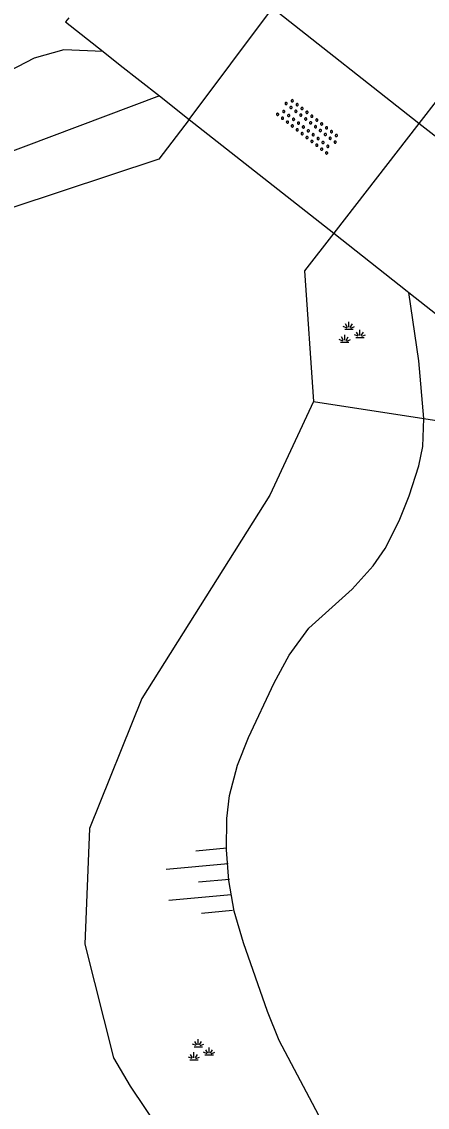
# Model space of a CAD drawing. Extents: x 131000 to 133013, y 393000 to 396501.
# Drawn here: x 131479.61 to 131492.62, y 395508.41 to 395543.18 of the extents above; entities that cross this region are included whole.
import ezdxf

# ---------------------------------------------------------------- set-up
doc = ezdxf.new("R2010")
doc.units = 0
for name, color, linetype in [('gg-knt-BGT kruinlijn', 7, 'Continuous'), ('gg-kntw-beschoeiing', 7, 'Continuous'), ('gg-kwrk-kunstwerk niveau 01', 7, 'Continuous'), ('gt-grn-groengrens', 7, 'Continuous'), ('gt-grn-vlakafsluiter', 7, 'Continuous'), ('gt-symb-groenvak', 7, 'Continuous'), ('gt-symb-overige verharding', 7, 'Continuous'), ('gt-symb-talud symbool', 7, 'Continuous')]:
    doc.layers.add(name, color=color, linetype=linetype)

# ---------------------------------------------------------------- blocks, each defined once
blk = doc.blocks.new('gt0-GRVAK')
at = {"layer": 'gt-symb-groenvak'}
for p, q in [((-0.047, 0.214), (-0.047, 0.393)), ((-0.11, 0.189), (-0.228, 0.24)), ((-0.182, 0.153), (0.088, 0.153)), ((-0.091, 0.211), (-0.156, 0.322)), ((-0.004, 0.211), (0.061, 0.322)), ((0.015, 0.189), (0.133, 0.24)), ((0.262, -0.052), (0.197, 0.059)), ((0.305, -0.049), (0.305, 0.13)), ((0.349, -0.052), (0.414, 0.059)), ((-0.245, -0.228), (-0.363, -0.177)), ((-0.318, -0.264), (-0.047, -0.264)), ((-0.226, -0.206), (-0.291, -0.095)), ((-0.183, -0.203), (-0.183, -0.024)), ((-0.139, -0.206), (-0.074, -0.095)), ((-0.12, -0.228), (-0.002, -0.177)), ((0.243, -0.074), (0.125, -0.023)), ((0.17, -0.11), (0.441, -0.11)), ((0.368, -0.074), (0.486, -0.023))]:
    blk.add_line(p, q, dxfattribs=at)
blk = doc.blocks.new('gt0-OVH')
at = {"layer": 'gt-symb-overige verharding'}
for points in [[(-0.972, 0.298), (-0.967, 0.308), (-0.965, 0.319), (-0.966, 0.33), (-0.971, 0.34), (-0.978, 0.348), (-0.988, 0.353), (-0.999, 0.355), (-1.01, 0.354), (-1.02, 0.349), (-1.028, 0.342), (-1.033, 0.332), (-1.035, 0.321), (-1.034, 0.31), (-1.029, 0.3), (-1.022, 0.292), (-1.012, 0.287), (-1.001, 0.285), (-0.99, 0.286), (-0.98, 0.291)], [(-0.772, 0.298), (-0.767, 0.308), (-0.765, 0.319), (-0.766, 0.33), (-0.771, 0.34), (-0.778, 0.348), (-0.788, 0.353), (-0.799, 0.355), (-0.81, 0.354), (-0.82, 0.349), (-0.828, 0.342), (-0.833, 0.332), (-0.835, 0.321), (-0.834, 0.31), (-0.829, 0.3), (-0.822, 0.292), (-0.812, 0.287), (-0.801, 0.285), (-0.79, 0.286), (-0.78, 0.291)], [(-0.572, 0.298), (-0.567, 0.308), (-0.565, 0.319), (-0.566, 0.33), (-0.571, 0.34), (-0.578, 0.348), (-0.588, 0.353), (-0.599, 0.355), (-0.61, 0.354), (-0.62, 0.349), (-0.628, 0.342), (-0.633, 0.332), (-0.635, 0.321), (-0.634, 0.31), (-0.629, 0.3), (-0.622, 0.292), (-0.612, 0.287), (-0.601, 0.285), (-0.59, 0.286), (-0.58, 0.291)], [(-0.372, 0.298), (-0.367, 0.308), (-0.365, 0.319), (-0.366, 0.33), (-0.371, 0.34), (-0.378, 0.348), (-0.388, 0.353), (-0.399, 0.355), (-0.41, 0.354), (-0.42, 0.349), (-0.428, 0.342), (-0.433, 0.332), (-0.435, 0.321), (-0.434, 0.31), (-0.429, 0.3), (-0.422, 0.292), (-0.412, 0.287), (-0.401, 0.285), (-0.39, 0.286), (-0.38, 0.291)], [(-0.172, 0.298), (-0.167, 0.308), (-0.165, 0.319), (-0.166, 0.33), (-0.171, 0.34), (-0.178, 0.348), (-0.188, 0.353), (-0.199, 0.355), (-0.21, 0.354), (-0.22, 0.349), (-0.228, 0.342), (-0.233, 0.332), (-0.235, 0.321), (-0.234, 0.31), (-0.229, 0.3), (-0.222, 0.292), (-0.212, 0.287), (-0.201, 0.285), (-0.19, 0.286), (-0.18, 0.291)], [(0.028, 0.298), (0.033, 0.308), (0.035, 0.319), (0.034, 0.33), (0.029, 0.34), (0.022, 0.348), (0.012, 0.353), (0.001, 0.355), (-0.01, 0.354), (-0.02, 0.349), (-0.028, 0.342), (-0.033, 0.332), (-0.035, 0.321), (-0.034, 0.31), (-0.029, 0.3), (-0.022, 0.292), (-0.012, 0.287), (-0.001, 0.285), (0.01, 0.286), (0.02, 0.291)], [(0.228, 0.298), (0.233, 0.308), (0.235, 0.319), (0.234, 0.33), (0.229, 0.34), (0.222, 0.348), (0.212, 0.353), (0.201, 0.355), (0.19, 0.354), (0.18, 0.349), (0.172, 0.342), (0.167, 0.332), (0.165, 0.321), (0.166, 0.31), (0.171, 0.3), (0.178, 0.292), (0.188, 0.287), (0.199, 0.285), (0.21, 0.286), (0.22, 0.291)], [(0.428, 0.298), (0.433, 0.308), (0.435, 0.319), (0.434, 0.33), (0.429, 0.34), (0.422, 0.348), (0.412, 0.353), (0.401, 0.355), (0.39, 0.354), (0.38, 0.349), (0.372, 0.342), (0.367, 0.332), (0.365, 0.321), (0.366, 0.31), (0.371, 0.3), (0.378, 0.292), (0.388, 0.287), (0.399, 0.285), (0.41, 0.286), (0.42, 0.291)], [(0.628, 0.298), (0.633, 0.308), (0.635, 0.319), (0.634, 0.33), (0.629, 0.34), (0.622, 0.348), (0.612, 0.353), (0.601, 0.355), (0.59, 0.354), (0.58, 0.349), (0.572, 0.342), (0.567, 0.332), (0.565, 0.321), (0.566, 0.31), (0.571, 0.3), (0.578, 0.292), (0.588, 0.287), (0.599, 0.285), (0.61, 0.286), (0.62, 0.291)], [(0.828, 0.298), (0.833, 0.308), (0.835, 0.319), (0.834, 0.33), (0.829, 0.34), (0.822, 0.348), (0.812, 0.353), (0.801, 0.355), (0.79, 0.354), (0.78, 0.349), (0.772, 0.342), (0.767, 0.332), (0.765, 0.321), (0.766, 0.31), (0.771, 0.3), (0.778, 0.292), (0.788, 0.287), (0.799, 0.285), (0.81, 0.286), (0.82, 0.291)], [(1.028, 0.298), (1.033, 0.308), (1.035, 0.319), (1.034, 0.33), (1.029, 0.34), (1.022, 0.348), (1.012, 0.353), (1.001, 0.355), (0.99, 0.354), (0.98, 0.349), (0.972, 0.342), (0.967, 0.332), (0.965, 0.321), (0.966, 0.31), (0.971, 0.3), (0.978, 0.292), (0.988, 0.287), (0.999, 0.285), (1.01, 0.286), (1.02, 0.291)], [(-0.872, 0.106), (-0.867, 0.116), (-0.865, 0.126), (-0.866, 0.137), (-0.871, 0.147), (-0.878, 0.156), (-0.888, 0.161), (-0.899, 0.163), (-0.91, 0.162), (-0.92, 0.157), (-0.928, 0.15), (-0.933, 0.14), (-0.935, 0.129), (-0.934, 0.118), (-0.929, 0.108), (-0.922, 0.1), (-0.912, 0.095), (-0.901, 0.092), (-0.89, 0.094), (-0.88, 0.098)], [(-0.672, 0.106), (-0.667, 0.116), (-0.665, 0.126), (-0.666, 0.137), (-0.671, 0.147), (-0.678, 0.156), (-0.688, 0.161), (-0.699, 0.163), (-0.71, 0.162), (-0.72, 0.157), (-0.728, 0.15), (-0.733, 0.14), (-0.735, 0.129), (-0.734, 0.118), (-0.729, 0.108), (-0.722, 0.1), (-0.712, 0.095), (-0.701, 0.092), (-0.69, 0.094), (-0.68, 0.098)], [(-0.472, 0.106), (-0.467, 0.116), (-0.465, 0.126), (-0.466, 0.137), (-0.471, 0.147), (-0.478, 0.156), (-0.488, 0.161), (-0.499, 0.163), (-0.51, 0.162), (-0.52, 0.157), (-0.528, 0.15), (-0.533, 0.14), (-0.535, 0.129), (-0.534, 0.118), (-0.529, 0.108), (-0.522, 0.1), (-0.512, 0.095), (-0.501, 0.092), (-0.49, 0.094), (-0.48, 0.098)], [(-0.272, 0.106), (-0.267, 0.116), (-0.265, 0.126), (-0.266, 0.137), (-0.271, 0.147), (-0.278, 0.156), (-0.288, 0.161), (-0.299, 0.163), (-0.31, 0.162), (-0.32, 0.157), (-0.328, 0.15), (-0.333, 0.14), (-0.335, 0.129), (-0.334, 0.118), (-0.329, 0.108), (-0.322, 0.1), (-0.312, 0.095), (-0.301, 0.092), (-0.29, 0.094), (-0.28, 0.098)], [(-0.072, 0.106), (-0.067, 0.116), (-0.065, 0.126), (-0.066, 0.137), (-0.071, 0.147), (-0.078, 0.156), (-0.088, 0.161), (-0.099, 0.163), (-0.11, 0.162), (-0.12, 0.157), (-0.128, 0.15), (-0.133, 0.14), (-0.135, 0.129), (-0.134, 0.118), (-0.129, 0.108), (-0.122, 0.1), (-0.112, 0.095), (-0.101, 0.092), (-0.09, 0.094), (-0.08, 0.098)], [(0.128, 0.106), (0.133, 0.116), (0.135, 0.126), (0.134, 0.137), (0.129, 0.147), (0.122, 0.156), (0.112, 0.161), (0.101, 0.163), (0.09, 0.162), (0.08, 0.157), (0.072, 0.15), (0.067, 0.14), (0.065, 0.129), (0.066, 0.118), (0.071, 0.108), (0.078, 0.1), (0.088, 0.095), (0.099, 0.092), (0.11, 0.094), (0.12, 0.098)], [(0.328, 0.106), (0.333, 0.116), (0.335, 0.126), (0.334, 0.137), (0.329, 0.147), (0.322, 0.156), (0.312, 0.161), (0.301, 0.163), (0.29, 0.162), (0.28, 0.157), (0.272, 0.15), (0.267, 0.14), (0.265, 0.129), (0.266, 0.118), (0.271, 0.108), (0.278, 0.1), (0.288, 0.095), (0.299, 0.092), (0.31, 0.094), (0.32, 0.098)], [(0.528, 0.106), (0.533, 0.116), (0.535, 0.126), (0.534, 0.137), (0.529, 0.147), (0.522, 0.156), (0.512, 0.161), (0.501, 0.163), (0.49, 0.162), (0.48, 0.157), (0.472, 0.15), (0.467, 0.14), (0.465, 0.129), (0.466, 0.118), (0.471, 0.108), (0.478, 0.1), (0.488, 0.095), (0.499, 0.092), (0.51, 0.094), (0.52, 0.098)], [(0.728, 0.106), (0.733, 0.116), (0.735, 0.126), (0.734, 0.137), (0.729, 0.147), (0.722, 0.156), (0.712, 0.161), (0.701, 0.163), (0.69, 0.162), (0.68, 0.157), (0.672, 0.15), (0.667, 0.14), (0.665, 0.129), (0.666, 0.118), (0.671, 0.108), (0.678, 0.1), (0.688, 0.095), (0.699, 0.092), (0.71, 0.094), (0.72, 0.098)], [(0.928, 0.106), (0.933, 0.116), (0.935, 0.126), (0.934, 0.137), (0.929, 0.147), (0.922, 0.156), (0.912, 0.161), (0.901, 0.163), (0.89, 0.162), (0.88, 0.157), (0.872, 0.15), (0.867, 0.14), (0.865, 0.129), (0.866, 0.118), (0.871, 0.108), (0.878, 0.1), (0.888, 0.095), (0.899, 0.092), (0.91, 0.094), (0.92, 0.098)], [(-0.972, -0.142), (-0.967, -0.132), (-0.965, -0.121), (-0.966, -0.11), (-0.971, -0.1), (-0.978, -0.092), (-0.988, -0.087), (-0.999, -0.085), (-1.01, -0.086), (-1.02, -0.091), (-1.028, -0.098), (-1.033, -0.108), (-1.035, -0.119), (-1.034, -0.13), (-1.029, -0.14), (-1.022, -0.148), (-1.012, -0.153), (-1.001, -0.155), (-0.99, -0.154), (-0.98, -0.149)], [(-0.872, -0.334), (-0.867, -0.324), (-0.865, -0.314), (-0.866, -0.303), (-0.871, -0.293), (-0.878, -0.284), (-0.888, -0.279), (-0.899, -0.277), (-0.91, -0.278), (-0.92, -0.283), (-0.928, -0.29), (-0.933, -0.3), (-0.935, -0.311), (-0.934, -0.322), (-0.929, -0.332), (-0.922, -0.34), (-0.912, -0.345), (-0.901, -0.348), (-0.89, -0.346), (-0.88, -0.342)], [(-0.772, -0.142), (-0.767, -0.132), (-0.765, -0.121), (-0.766, -0.11), (-0.771, -0.1), (-0.778, -0.092), (-0.788, -0.087), (-0.799, -0.085), (-0.81, -0.086), (-0.82, -0.091), (-0.828, -0.098), (-0.833, -0.108), (-0.835, -0.119), (-0.834, -0.13), (-0.829, -0.14), (-0.822, -0.148), (-0.812, -0.153), (-0.801, -0.155), (-0.79, -0.154), (-0.78, -0.149)], [(-0.672, -0.334), (-0.667, -0.324), (-0.665, -0.314), (-0.666, -0.303), (-0.671, -0.293), (-0.678, -0.284), (-0.688, -0.279), (-0.699, -0.277), (-0.71, -0.278), (-0.72, -0.283), (-0.728, -0.29), (-0.733, -0.3), (-0.735, -0.311), (-0.734, -0.322), (-0.729, -0.332), (-0.722, -0.34), (-0.712, -0.345), (-0.701, -0.348), (-0.69, -0.346), (-0.68, -0.342)], [(-0.572, -0.142), (-0.567, -0.132), (-0.565, -0.121), (-0.566, -0.11), (-0.571, -0.1), (-0.578, -0.092), (-0.588, -0.087), (-0.599, -0.085), (-0.61, -0.086), (-0.62, -0.091), (-0.628, -0.098), (-0.633, -0.108), (-0.635, -0.119), (-0.634, -0.13), (-0.629, -0.14), (-0.622, -0.148), (-0.612, -0.153), (-0.601, -0.155), (-0.59, -0.154), (-0.58, -0.149)], [(-0.472, -0.334), (-0.467, -0.324), (-0.465, -0.314), (-0.466, -0.303), (-0.471, -0.293), (-0.478, -0.284), (-0.488, -0.279), (-0.499, -0.277), (-0.51, -0.278), (-0.52, -0.283), (-0.528, -0.29), (-0.533, -0.3), (-0.535, -0.311), (-0.534, -0.322), (-0.529, -0.332), (-0.522, -0.34), (-0.512, -0.345), (-0.501, -0.348), (-0.49, -0.346), (-0.48, -0.342)], [(-0.372, -0.142), (-0.367, -0.132), (-0.365, -0.121), (-0.366, -0.11), (-0.371, -0.1), (-0.378, -0.092), (-0.388, -0.087), (-0.399, -0.085), (-0.41, -0.086), (-0.42, -0.091), (-0.428, -0.098), (-0.433, -0.108), (-0.435, -0.119), (-0.434, -0.13), (-0.429, -0.14), (-0.422, -0.148), (-0.412, -0.153), (-0.401, -0.155), (-0.39, -0.154), (-0.38, -0.149)], [(-0.272, -0.334), (-0.267, -0.324), (-0.265, -0.314), (-0.266, -0.303), (-0.271, -0.293), (-0.278, -0.284), (-0.288, -0.279), (-0.299, -0.277), (-0.31, -0.278), (-0.32, -0.283), (-0.328, -0.29), (-0.333, -0.3), (-0.335, -0.311), (-0.334, -0.322), (-0.329, -0.332), (-0.322, -0.34), (-0.312, -0.345), (-0.301, -0.348), (-0.29, -0.346), (-0.28, -0.342)], [(-0.172, -0.142), (-0.167, -0.132), (-0.165, -0.121), (-0.166, -0.11), (-0.171, -0.1), (-0.178, -0.092), (-0.188, -0.087), (-0.199, -0.085), (-0.21, -0.086), (-0.22, -0.091), (-0.228, -0.098), (-0.233, -0.108), (-0.235, -0.119), (-0.234, -0.13), (-0.229, -0.14), (-0.222, -0.148), (-0.212, -0.153), (-0.201, -0.155), (-0.19, -0.154), (-0.18, -0.149)], [(-0.072, -0.334), (-0.067, -0.324), (-0.065, -0.314), (-0.066, -0.303), (-0.071, -0.293), (-0.078, -0.284), (-0.088, -0.279), (-0.099, -0.277), (-0.11, -0.278), (-0.12, -0.283), (-0.128, -0.29), (-0.133, -0.3), (-0.135, -0.311), (-0.134, -0.322), (-0.129, -0.332), (-0.122, -0.34), (-0.112, -0.345), (-0.101, -0.348), (-0.09, -0.346), (-0.08, -0.342)], [(0.028, -0.142), (0.033, -0.132), (0.035, -0.121), (0.034, -0.11), (0.029, -0.1), (0.022, -0.092), (0.012, -0.087), (0.001, -0.085), (-0.01, -0.086), (-0.02, -0.091), (-0.028, -0.098), (-0.033, -0.108), (-0.035, -0.119), (-0.034, -0.13), (-0.029, -0.14), (-0.022, -0.148), (-0.012, -0.153), (-0.001, -0.155), (0.01, -0.154), (0.02, -0.149)], [(0.128, -0.334), (0.133, -0.324), (0.135, -0.314), (0.134, -0.303), (0.129, -0.293), (0.122, -0.284), (0.112, -0.279), (0.101, -0.277), (0.09, -0.278), (0.08, -0.283), (0.072, -0.29), (0.067, -0.3), (0.065, -0.311), (0.066, -0.322), (0.071, -0.332), (0.078, -0.34), (0.088, -0.345), (0.099, -0.348), (0.11, -0.346), (0.12, -0.342)], [(0.228, -0.142), (0.233, -0.132), (0.235, -0.121), (0.234, -0.11), (0.229, -0.1), (0.222, -0.092), (0.212, -0.087), (0.201, -0.085), (0.19, -0.086), (0.18, -0.091), (0.172, -0.098), (0.167, -0.108), (0.165, -0.119), (0.166, -0.13), (0.171, -0.14), (0.178, -0.148), (0.188, -0.153), (0.199, -0.155), (0.21, -0.154), (0.22, -0.149)], [(0.328, -0.334), (0.333, -0.324), (0.335, -0.314), (0.334, -0.303), (0.329, -0.293), (0.322, -0.284), (0.312, -0.279), (0.301, -0.277), (0.29, -0.278), (0.28, -0.283), (0.272, -0.29), (0.267, -0.3), (0.265, -0.311), (0.266, -0.322), (0.271, -0.332), (0.278, -0.34), (0.288, -0.345), (0.299, -0.348), (0.31, -0.346), (0.32, -0.342)], [(0.428, -0.142), (0.433, -0.132), (0.435, -0.121), (0.434, -0.11), (0.429, -0.1), (0.422, -0.092), (0.412, -0.087), (0.401, -0.085), (0.39, -0.086), (0.38, -0.091), (0.372, -0.098), (0.367, -0.108), (0.365, -0.119), (0.366, -0.13), (0.371, -0.14), (0.378, -0.148), (0.388, -0.153), (0.399, -0.155), (0.41, -0.154), (0.42, -0.149)], [(0.528, -0.334), (0.533, -0.324), (0.535, -0.314), (0.534, -0.303), (0.529, -0.293), (0.522, -0.284), (0.512, -0.279), (0.501, -0.277), (0.49, -0.278), (0.48, -0.283), (0.472, -0.29), (0.467, -0.3), (0.465, -0.311), (0.466, -0.322), (0.471, -0.332), (0.478, -0.34), (0.488, -0.345), (0.499, -0.348), (0.51, -0.346), (0.52, -0.342)], [(0.628, -0.142), (0.633, -0.132), (0.635, -0.121), (0.634, -0.11), (0.629, -0.1), (0.622, -0.092), (0.612, -0.087), (0.601, -0.085), (0.59, -0.086), (0.58, -0.091), (0.572, -0.098), (0.567, -0.108), (0.565, -0.119), (0.566, -0.13), (0.571, -0.14), (0.578, -0.148), (0.588, -0.153), (0.599, -0.155), (0.61, -0.154), (0.62, -0.149)], [(0.728, -0.334), (0.733, -0.324), (0.735, -0.314), (0.734, -0.303), (0.729, -0.293), (0.722, -0.284), (0.712, -0.279), (0.701, -0.277), (0.69, -0.278), (0.68, -0.283), (0.672, -0.29), (0.667, -0.3), (0.665, -0.311), (0.666, -0.322), (0.671, -0.332), (0.678, -0.34), (0.688, -0.345), (0.699, -0.348), (0.71, -0.346), (0.72, -0.342)], [(0.828, -0.142), (0.833, -0.132), (0.835, -0.121), (0.834, -0.11), (0.829, -0.1), (0.822, -0.092), (0.812, -0.087), (0.801, -0.085), (0.79, -0.086), (0.78, -0.091), (0.772, -0.098), (0.767, -0.108), (0.765, -0.119), (0.766, -0.13), (0.771, -0.14), (0.778, -0.148), (0.788, -0.153), (0.799, -0.155), (0.81, -0.154), (0.82, -0.149)], [(0.928, -0.334), (0.933, -0.324), (0.935, -0.314), (0.934, -0.303), (0.929, -0.293), (0.922, -0.284), (0.912, -0.279), (0.901, -0.277), (0.89, -0.278), (0.88, -0.283), (0.872, -0.29), (0.867, -0.3), (0.865, -0.311), (0.866, -0.322), (0.871, -0.332), (0.878, -0.34), (0.888, -0.345), (0.899, -0.348), (0.91, -0.346), (0.92, -0.342)], [(1.028, -0.142), (1.033, -0.132), (1.035, -0.121), (1.034, -0.11), (1.029, -0.1), (1.022, -0.092), (1.012, -0.087), (1.001, -0.085), (0.99, -0.086), (0.98, -0.091), (0.972, -0.098), (0.967, -0.108), (0.965, -0.119), (0.966, -0.13), (0.971, -0.14), (0.978, -0.148), (0.988, -0.153), (0.999, -0.155), (1.01, -0.154), (1.02, -0.149)]]:
    blk.add_lwpolyline(points, close=True, dxfattribs=at)
blk = doc.blocks.new('gt0-TALUD_1')
at = {"layer": 'gt-symb-talud symbool'}
for p, q in [((-1, -1), (-1, 0)), ((-0.5, -2), (-0.5, 0)), ((0, -1), (0, 0)), ((0.5, -2), (0.5, 0)), ((1, -1), (1, 0))]:
    blk.add_line(p, q, dxfattribs=at)

msp = doc.modelspace()

# ---------------------------------------------------------------- linework, layer by layer
at = {"layer": 'gg-knt-BGT kruinlijn'}
for points in [[(131482.221, 395542.224), (131480.957, 395542.286), (131480.004, 395542.016), (131476.44, 395540.169)], [(131492.508, 395530.475), (131492.348, 395532.314), (131492.032, 395534.509)], [(131490.891, 395504.838), (131487.865, 395510.544), (131487.494, 395511.471), (131486.725, 395513.674), (131486.423, 395514.689), (131486.253, 395515.673), (131486.181, 395516.653), (131486.19, 395517.657), (131486.278, 395518.396), (131486.534, 395519.363), (131486.881, 395520.256), (131487.708, 395522.005), (131488.19, 395522.892), (131488.817, 395523.756), (131490.21, 395525.004), (131490.884, 395525.748), (131491.266, 395526.305), (131491.72, 395527.194), (131492.038, 395527.997), (131492.348, 395528.954), (131492.474, 395529.574), (131492.508, 395530.475)]]:
    msp.add_lwpolyline(points, dxfattribs=at)
at = {"layer": 'gg-kntw-beschoeiing'}
for p, q in [((131484.983, 395540.052), (131487.653, 395543.616)), ((131492.981, 395540.729), (131492.352, 395539.923)), ((131492.352, 395539.923), (131489.623, 395536.404))]:
    msp.add_line(p, q, dxfattribs=at)
for points in [[(131484.983, 395540.052), (131484.01, 395538.776), (131477.735, 395536.704)], [(131489.623, 395536.404), (131488.684, 395535.199), (131488.973, 395531.018)], [(131488.973, 395531.018), (131487.573, 395528.019), (131483.466, 395521.503), (131481.78, 395517.337), (131481.635, 395513.638), (131482.55, 395509.992)], [(131482.55, 395509.992), (131483.089, 395509.089), (131484.512, 395506.966), (131485.819, 395505.292), (131487.124, 395503.898), (131489.338, 395501.277), (131490.224, 395500)]]:
    msp.add_lwpolyline(points, dxfattribs=at)
at = {"layer": 'gg-kwrk-kunstwerk niveau 01'}
for p, q in [((131492.352, 395539.923), (131487.653, 395543.616)), ((131482.221, 395542.224), (131482.768, 395541.794)), ((131482.768, 395541.794), (131484.028, 395540.803)), ((131484.028, 395540.803), (131484.983, 395540.052)), ((131484.983, 395540.052), (131489.623, 395536.404)), ((131494.728, 395538.056), (131492.352, 395539.923)), ((131489.623, 395536.404), (131491.975, 395534.554)), ((131491.975, 395534.554), (131492.032, 395534.509))]:
    msp.add_line(p, q, dxfattribs=at)
for points in [[(131481.122, 395543.312), (131481.013, 395543.174), (131482.221, 395542.224)], [(131492.032, 395534.509), (131493.645, 395533.241), (131493.782, 395533.415)]]:
    msp.add_lwpolyline(points, dxfattribs=at)
at = {"layer": 'gt-grn-groengrens'}
msp.add_line((131484.028, 395540.803), (131477.165, 395538.229), dxfattribs=at)
at = {"layer": 'gt-grn-vlakafsluiter'}
for p, q in [((131488.973, 395531.018), (131492.508, 395530.475)), ((131492.508, 395530.475), (131498.768, 395529.513))]:
    msp.add_line(p, q, dxfattribs=at)

# ---------------------------------------------------------------- block references
at = {"layer": 'gt-symb-groenvak'}
for p in [(131490.155, 395533.179), (131485.319, 395510.193)]:
    msp.add_blockref('gt0-GRVAK', p, dxfattribs=at)
at = {"layer": 'gt-symb-overige verharding', "rotation": 141.82346239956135}
msp.add_blockref('gt0-OVH', (131488.803, 395539.848), dxfattribs=at)
at = {"layer": 'gt-symb-talud symbool', "xscale": 1.0002399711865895, "yscale": 1.0002399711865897, "rotation": -84.72259392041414}
msp.add_blockref('gt0-TALUD_1', (131486.278, 395515.719), dxfattribs=at)

doc.saveas('drawing.dxf')
